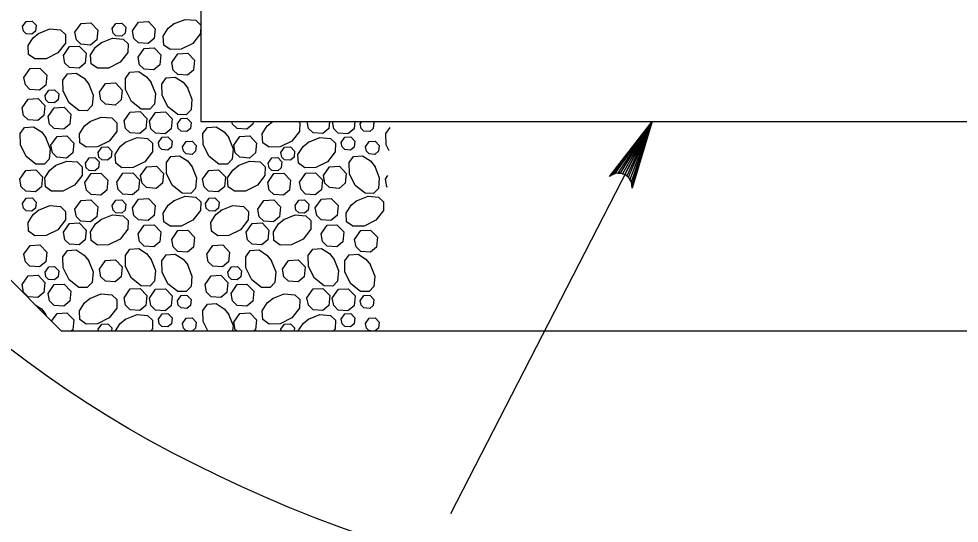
# Model space of a CAD drawing. Extents: x 636530 to 644067, y 294168 to 299122.
# Drawn here: x 640220.98 to 640262.1, y 294248.76 to 294270.8 of the extents above; entities that cross this region are included whole.
import ezdxf

# ---------------------------------------------------------------- set-up
doc = ezdxf.new("R2010")
doc.units = 0
doc.layers.add('1', color=7, linetype='Continuous')

msp = doc.modelspace()

# ---------------------------------------------------------------- linework, layer by layer
at = {"layer": '1'}
for p, q in [((640228.934, 294278.498), (640228.934, 294266.306)), ((640222.838, 294257.162), (640210.646, 294269.354)), ((640228.934, 294266.306), (640293.806, 294266.306)), ((640248.668, 294266.306), (640239.852, 294249.176)), ((640222.838, 294257.162), (640299.902, 294257.162))]:
    msp.add_line(p, q, dxfattribs=at)
for points in [[(640221.142, 294270.455), (640221.303, 294270.684), (640221.561, 294270.699), (640221.74, 294270.513), (640221.714, 294270.253), (640221.555, 294270.121), (640221.3, 294270.139), (640221.181, 294270.255), (640221.142, 294270.455)], [(640223.432, 294270.209), (640223.701, 294270.592), (640224.13, 294270.616), (640224.429, 294270.307), (640224.385, 294269.873), (640224.12, 294269.652), (640223.696, 294269.683), (640223.497, 294269.877), (640223.432, 294270.209)], [(640225.063, 294270.366), (640225.225, 294270.596), (640225.482, 294270.611), (640225.662, 294270.425), (640225.636, 294270.165), (640225.477, 294270.032), (640225.222, 294270.051), (640225.102, 294270.167), (640225.064, 294270.366)], [(640225.945, 294270.267), (640226.214, 294270.65), (640226.643, 294270.674), (640226.941, 294270.365), (640226.898, 294269.931), (640226.633, 294269.711), (640226.209, 294269.741), (640226.01, 294269.935), (640225.945, 294270.267)], [(640228.934, 294270.524), (640228.927, 294270.149), (640228.594, 294269.723), (640228.079, 294269.465), (640227.593, 294269.457), (640227.32, 294269.651), (640227.294, 294270.037), (640227.516, 294270.383), (640227.77, 294270.586)], [(640227.749, 294270.573), (640228.252, 294270.772), (640228.714, 294270.733), (640228.934, 294270.524)], [(640221.839, 294270.16), (640222.342, 294270.359), (640222.804, 294270.32), (640223.023, 294270.111), (640223.016, 294269.736), (640222.683, 294269.31), (640222.168, 294269.052), (640221.682, 294269.044), (640221.409, 294269.238), (640221.383, 294269.624), (640221.605, 294269.97), (640221.859, 294270.173)], [(640224.572, 294269.753), (640225.075, 294269.953), (640225.537, 294269.913), (640225.756, 294269.704), (640225.749, 294269.329), (640225.416, 294268.903), (640224.901, 294268.645), (640224.415, 294268.637), (640224.142, 294268.831), (640224.116, 294269.218), (640224.338, 294269.564), (640224.592, 294269.766)], [(640222.926, 294269.197), (640223.195, 294269.58), (640223.624, 294269.604), (640223.923, 294269.295), (640223.879, 294268.861), (640223.614, 294268.64), (640223.19, 294268.671), (640222.991, 294268.865), (640222.926, 294269.197)], [(640226.198, 294269.122), (640226.467, 294269.505), (640226.896, 294269.529), (640227.194, 294269.22), (640227.151, 294268.786), (640226.886, 294268.565), (640226.462, 294268.596), (640226.263, 294268.789), (640226.198, 294269.122)], [(640227.668, 294268.888), (640227.937, 294269.27), (640228.366, 294269.295), (640228.665, 294268.985), (640228.621, 294268.552), (640228.356, 294268.331), (640227.932, 294268.362), (640227.733, 294268.555), (640227.668, 294268.888)], [(640221.201, 294268.237), (640221.47, 294268.62), (640221.9, 294268.644), (640222.198, 294268.335), (640222.155, 294267.901), (640221.89, 294267.681), (640221.466, 294267.711), (640221.266, 294267.905), (640221.202, 294268.237)], [(640224.024, 294267.967), (640224.224, 294267.464), (640224.184, 294267.002), (640223.975, 294266.782), (640223.6, 294266.789), (640223.174, 294267.123), (640222.916, 294267.638), (640222.908, 294268.123), (640223.102, 294268.397), (640223.489, 294268.422), (640223.835, 294268.201), (640224.037, 294267.947)], [(640226.757, 294268.032), (640226.957, 294267.529), (640226.917, 294267.067), (640226.708, 294266.847), (640226.333, 294266.854), (640225.907, 294267.188), (640225.649, 294267.703), (640225.641, 294268.188), (640225.835, 294268.462), (640226.222, 294268.488), (640226.568, 294268.266), (640226.77, 294268.012)], [(640228.352, 294267.788), (640228.551, 294267.285), (640228.511, 294266.823), (640228.302, 294266.603), (640227.927, 294266.61), (640227.501, 294266.944), (640227.244, 294267.459), (640227.235, 294267.944), (640227.429, 294268.218), (640227.816, 294268.244), (640228.162, 294268.022), (640228.365, 294267.768)], [(640222.125, 294267.453), (640222.287, 294267.683), (640222.544, 294267.698), (640222.723, 294267.512), (640222.698, 294267.252), (640222.538, 294267.119), (640222.284, 294267.138), (640222.164, 294267.254), (640222.126, 294267.453)], [(640224.507, 294267.587), (640224.776, 294267.969), (640225.206, 294267.994), (640225.504, 294267.684), (640225.461, 294267.251), (640225.196, 294267.03), (640224.772, 294267.061), (640224.572, 294267.254), (640224.508, 294267.587)], [(640221.126, 294266.909), (640221.395, 294267.291), (640221.824, 294267.316), (640222.123, 294267.007), (640222.08, 294266.573), (640221.814, 294266.352), (640221.39, 294266.383), (640221.191, 294266.576), (640221.126, 294266.909)], [(640222.262, 294266.529), (640222.531, 294266.912), (640222.961, 294266.936), (640223.259, 294266.627), (640223.216, 294266.193), (640222.951, 294265.972), (640222.527, 294266.003), (640222.327, 294266.197), (640222.263, 294266.529)], [(640224.084, 294266.305), (640224.587, 294266.504), (640225.049, 294266.464), (640225.268, 294266.255), (640225.261, 294265.88), (640224.928, 294265.454), (640224.413, 294265.197), (640223.927, 294265.188), (640223.654, 294265.382), (640223.628, 294265.769), (640223.85, 294266.115), (640224.104, 294266.317)], [(640225.584, 294266.34), (640225.852, 294266.722), (640226.282, 294266.747), (640226.58, 294266.437), (640226.537, 294266.004), (640226.272, 294265.783), (640225.848, 294265.814), (640225.649, 294266.007), (640225.584, 294266.339)], [(640226.69, 294266.323), (640226.959, 294266.706), (640227.388, 294266.73), (640227.687, 294266.421), (640227.643, 294265.987), (640227.378, 294265.767), (640226.954, 294265.797), (640226.755, 294265.991), (640226.69, 294266.323)], [(640227.913, 294266.205), (640228.075, 294266.435), (640228.332, 294266.449), (640228.511, 294266.264), (640228.485, 294266.004), (640228.326, 294265.871), (640228.072, 294265.89), (640227.952, 294266.006), (640227.913, 294266.205)], [(640222.153, 294265.625), (640222.353, 294265.122), (640222.313, 294264.659), (640222.104, 294264.44), (640221.729, 294264.447), (640221.303, 294264.78), (640221.046, 294265.295), (640221.037, 294265.781), (640221.231, 294266.054), (640221.618, 294266.08), (640221.964, 294265.858), (640222.166, 294265.604)], [(640230.149, 294265.625), (640230.348, 294265.122), (640230.308, 294264.659), (640230.1, 294264.44), (640229.725, 294264.447), (640229.298, 294264.78), (640229.041, 294265.295), (640229.032, 294265.781), (640229.227, 294266.054), (640229.613, 294266.08), (640229.959, 294265.858), (640230.162, 294265.604)], [(640231.223, 294266.306), (640231.211, 294266.193), (640230.946, 294265.972), (640230.522, 294266.003), (640230.323, 294266.197), (640230.301, 294266.306)], [(640233.21, 294266.306), (640233.264, 294266.255), (640233.257, 294265.88), (640232.923, 294265.454), (640232.408, 294265.197), (640231.923, 294265.188), (640231.649, 294265.382), (640231.624, 294265.769), (640231.845, 294266.115), (640232.085, 294266.306)], [(640232.079, 294266.305), (640232.083, 294266.306)], [(640234.562, 294266.306), (640234.532, 294266.004), (640234.267, 294265.783), (640233.843, 294265.814), (640233.644, 294266.007), (640233.586, 294266.306)], [(640235.671, 294266.306), (640235.639, 294265.987), (640235.373, 294265.767), (640234.95, 294265.797), (640234.75, 294265.991), (640234.689, 294266.306)], [(640235.909, 294266.205), (640235.98, 294266.306)], [(640236.466, 294266.306), (640236.507, 294266.264), (640236.481, 294266.004), (640236.322, 294265.871), (640236.067, 294265.89), (640235.948, 294266.006), (640235.909, 294266.205)], [(640237.169, 294265.029), (640237.036, 294265.295), (640237.028, 294265.781), (640237.218, 294266.048)], [(640248.668, 294266.306), (640247.8, 294263.398), (640247.782, 294263.537), (640247.764, 294263.676), (640247.702, 294263.774), (640247.64, 294263.872), (640247.559, 294263.933), (640247.478, 294263.994), (640247.381, 294264.025), (640247.284, 294264.056), (640247.168, 294264.049), (640247.052, 294264.042), (640246.929, 294263.976), (640246.806, 294263.91), (640248.668, 294266.306), (640246.929, 294263.976), (640247.052, 294264.042), (640248.668, 294266.306), (640247.168, 294264.049), (640247.284, 294264.056), (640248.668, 294266.306), (640247.381, 294264.025), (640247.478, 294263.994), (640248.668, 294266.306), (640247.559, 294263.933), (640247.64, 294263.872), (640248.668, 294266.306), (640247.702, 294263.774), (640247.764, 294263.676), (640248.668, 294266.306), (640247.782, 294263.537)], [(640222.382, 294265.271), (640222.651, 294265.653), (640223.08, 294265.678), (640223.379, 294265.368), (640223.336, 294264.935), (640223.07, 294264.714), (640222.646, 294264.745), (640222.447, 294264.938), (640222.382, 294265.271)], [(640227.081, 294265.398), (640227.242, 294265.628), (640227.5, 294265.642), (640227.679, 294265.457), (640227.653, 294265.196), (640227.494, 294265.064), (640227.24, 294265.083), (640227.12, 294265.199), (640227.081, 294265.398)], [(640230.377, 294265.271), (640230.646, 294265.653), (640231.076, 294265.678), (640231.374, 294265.368), (640231.331, 294264.935), (640231.066, 294264.714), (640230.642, 294264.745), (640230.442, 294264.938), (640230.378, 294265.271)], [(640235.076, 294265.398), (640235.238, 294265.628), (640235.495, 294265.642), (640235.674, 294265.457), (640235.649, 294265.196), (640235.489, 294265.064), (640235.235, 294265.083), (640235.115, 294265.199), (640235.077, 294265.398)], [(640225.644, 294265.406), (640226.147, 294265.605), (640226.609, 294265.565), (640226.829, 294265.357), (640226.822, 294264.982), (640226.489, 294264.555), (640225.974, 294264.298), (640225.488, 294264.289), (640225.215, 294264.484), (640225.189, 294264.87), (640225.411, 294265.216), (640225.665, 294265.419)], [(640228.14, 294265.209), (640228.302, 294265.438), (640228.559, 294265.453), (640228.738, 294265.267), (640228.712, 294265.007), (640228.553, 294264.875), (640228.299, 294264.893), (640228.179, 294265.009), (640228.14, 294265.209)], [(640233.64, 294265.406), (640234.143, 294265.605), (640234.605, 294265.565), (640234.825, 294265.357), (640234.818, 294264.982), (640234.484, 294264.555), (640233.969, 294264.298), (640233.484, 294264.289), (640233.21, 294264.484), (640233.184, 294264.87), (640233.406, 294265.216), (640233.66, 294265.419)], [(640236.136, 294265.209), (640236.297, 294265.438), (640236.555, 294265.453), (640236.734, 294265.267), (640236.708, 294265.007), (640236.549, 294264.875), (640236.294, 294264.893), (640236.175, 294265.009), (640236.136, 294265.209)], [(640224.446, 294264.957), (640224.607, 294265.186), (640224.865, 294265.201), (640225.044, 294265.015), (640225.018, 294264.755), (640224.859, 294264.623), (640224.604, 294264.641), (640224.485, 294264.757), (640224.446, 294264.957)], [(640228.547, 294264.356), (640228.746, 294263.853), (640228.706, 294263.39), (640228.497, 294263.171), (640228.122, 294263.178), (640227.696, 294263.511), (640227.439, 294264.026), (640227.43, 294264.512), (640227.624, 294264.785), (640228.011, 294264.811), (640228.357, 294264.589), (640228.56, 294264.335)], [(640232.441, 294264.957), (640232.602, 294265.186), (640232.86, 294265.201), (640233.039, 294265.015), (640233.013, 294264.755), (640232.854, 294264.623), (640232.6, 294264.641), (640232.48, 294264.757), (640232.441, 294264.957)], [(640236.542, 294264.356), (640236.742, 294263.853), (640236.702, 294263.39), (640236.493, 294263.171), (640236.118, 294263.178), (640235.692, 294263.511), (640235.434, 294264.026), (640235.426, 294264.512), (640235.62, 294264.785), (640236.007, 294264.811), (640236.352, 294264.589), (640236.555, 294264.335)], [(640222.57, 294264.381), (640223.073, 294264.581), (640223.535, 294264.541), (640223.755, 294264.332), (640223.748, 294263.957), (640223.414, 294263.531), (640222.899, 294263.273), (640222.414, 294263.265), (640222.141, 294263.459), (640222.115, 294263.846), (640222.336, 294264.191), (640222.59, 294264.394)], [(640223.891, 294264.49), (640224.052, 294264.72), (640224.31, 294264.734), (640224.489, 294264.549), (640224.463, 294264.289), (640224.304, 294264.156), (640224.049, 294264.175), (640223.93, 294264.291), (640223.891, 294264.49)], [(640230.565, 294264.381), (640231.069, 294264.581), (640231.531, 294264.541), (640231.75, 294264.332), (640231.743, 294263.957), (640231.41, 294263.531), (640230.895, 294263.273), (640230.409, 294263.265), (640230.136, 294263.459), (640230.11, 294263.846), (640230.332, 294264.191), (640230.586, 294264.394)], [(640231.886, 294264.49), (640232.048, 294264.72), (640232.305, 294264.734), (640232.484, 294264.549), (640232.458, 294264.289), (640232.299, 294264.156), (640232.045, 294264.175), (640231.925, 294264.291), (640231.886, 294264.49)], [(640221.019, 294263.791), (640221.288, 294264.174), (640221.718, 294264.198), (640222.016, 294263.889), (640221.973, 294263.455), (640221.708, 294263.235), (640221.284, 294263.265), (640221.084, 294263.459), (640221.02, 294263.791)], [(640223.873, 294263.65), (640224.142, 294264.032), (640224.571, 294264.057), (640224.87, 294263.747), (640224.826, 294263.313), (640224.561, 294263.093), (640224.137, 294263.124), (640223.938, 294263.317), (640223.873, 294263.649)], [(640225.26, 294263.665), (640225.529, 294264.048), (640225.959, 294264.072), (640226.257, 294263.763), (640226.214, 294263.329), (640225.949, 294263.109), (640225.525, 294263.139), (640225.325, 294263.333), (640225.261, 294263.665)], [(640226.303, 294263.946), (640226.572, 294264.328), (640227.001, 294264.353), (640227.3, 294264.043), (640227.257, 294263.61), (640226.991, 294263.389), (640226.568, 294263.42), (640226.368, 294263.613), (640226.303, 294263.946)], [(640229.015, 294263.791), (640229.284, 294264.174), (640229.713, 294264.198), (640230.011, 294263.889), (640229.968, 294263.455), (640229.703, 294263.235), (640229.279, 294263.265), (640229.08, 294263.459), (640229.015, 294263.791)], [(640231.868, 294263.65), (640232.137, 294264.032), (640232.567, 294264.057), (640232.865, 294263.747), (640232.822, 294263.313), (640232.557, 294263.093), (640232.133, 294263.124), (640231.933, 294263.317), (640231.869, 294263.649)], [(640233.256, 294263.665), (640233.525, 294264.048), (640233.954, 294264.072), (640234.252, 294263.763), (640234.209, 294263.329), (640233.944, 294263.109), (640233.52, 294263.139), (640233.321, 294263.333), (640233.256, 294263.665)], [(640234.299, 294263.946), (640234.567, 294264.328), (640234.997, 294264.353), (640235.295, 294264.043), (640235.252, 294263.61), (640234.987, 294263.389), (640234.563, 294263.42), (640234.364, 294263.613), (640234.299, 294263.946)], [(640237.01, 294263.791), (640237.118, 294263.945)], [(640237.094, 294263.441), (640237.075, 294263.459), (640237.01, 294263.791)], [(640221.142, 294262.729), (640221.303, 294262.958), (640221.561, 294262.973), (640221.74, 294262.787), (640221.714, 294262.527), (640221.555, 294262.395), (640221.3, 294262.413), (640221.181, 294262.529), (640221.142, 294262.729)], [(640223.432, 294262.483), (640223.701, 294262.866), (640224.13, 294262.89), (640224.429, 294262.581), (640224.385, 294262.147), (640224.12, 294261.927), (640223.696, 294261.957), (640223.497, 294262.151), (640223.432, 294262.483)], [(640225.063, 294262.641), (640225.225, 294262.87), (640225.482, 294262.885), (640225.662, 294262.699), (640225.636, 294262.439), (640225.477, 294262.307), (640225.222, 294262.325), (640225.102, 294262.441), (640225.064, 294262.64)], [(640225.945, 294262.541), (640226.214, 294262.924), (640226.643, 294262.948), (640226.941, 294262.639), (640226.898, 294262.205), (640226.633, 294261.985), (640226.209, 294262.015), (640226.01, 294262.209), (640225.945, 294262.541)], [(640227.749, 294262.847), (640228.252, 294263.047), (640228.714, 294263.007), (640228.934, 294262.798), (640228.927, 294262.423), (640228.594, 294261.997), (640228.079, 294261.739), (640227.593, 294261.731), (640227.32, 294261.925), (640227.294, 294262.312), (640227.516, 294262.658), (640227.77, 294262.86)], [(640229.137, 294262.729), (640229.299, 294262.958), (640229.556, 294262.973), (640229.735, 294262.787), (640229.709, 294262.527), (640229.55, 294262.395), (640229.296, 294262.413), (640229.176, 294262.529), (640229.137, 294262.729)], [(640231.427, 294262.483), (640231.696, 294262.866), (640232.125, 294262.89), (640232.424, 294262.581), (640232.381, 294262.147), (640232.116, 294261.927), (640231.692, 294261.957), (640231.492, 294262.151), (640231.427, 294262.483)], [(640233.059, 294262.641), (640233.22, 294262.87), (640233.478, 294262.885), (640233.657, 294262.699), (640233.631, 294262.439), (640233.472, 294262.307), (640233.217, 294262.325), (640233.098, 294262.441), (640233.059, 294262.64)], [(640233.94, 294262.541), (640234.209, 294262.924), (640234.638, 294262.948), (640234.937, 294262.639), (640234.894, 294262.205), (640234.628, 294261.985), (640234.205, 294262.015), (640234.005, 294262.209), (640233.94, 294262.541)], [(640235.745, 294262.847), (640236.248, 294263.047), (640236.71, 294263.007), (640236.929, 294262.798), (640236.923, 294262.423), (640236.589, 294261.997), (640236.074, 294261.739), (640235.588, 294261.731), (640235.315, 294261.925), (640235.289, 294262.312), (640235.511, 294262.658), (640235.765, 294262.86)], [(640221.839, 294262.434), (640222.342, 294262.634), (640222.804, 294262.594), (640223.023, 294262.385), (640223.016, 294262.01), (640222.683, 294261.584), (640222.168, 294261.326), (640221.682, 294261.318), (640221.409, 294261.512), (640221.383, 294261.899), (640221.605, 294262.245), (640221.859, 294262.447)], [(640229.834, 294262.434), (640230.337, 294262.634), (640230.799, 294262.594), (640231.019, 294262.385), (640231.012, 294262.01), (640230.678, 294261.584), (640230.163, 294261.326), (640229.678, 294261.318), (640229.405, 294261.512), (640229.379, 294261.899), (640229.6, 294262.245), (640229.854, 294262.447)], [(640224.572, 294262.028), (640225.075, 294262.227), (640225.537, 294262.187), (640225.756, 294261.978), (640225.749, 294261.603), (640225.416, 294261.177), (640224.901, 294260.92), (640224.415, 294260.911), (640224.142, 294261.105), (640224.116, 294261.492), (640224.338, 294261.838), (640224.592, 294262.04)], [(640232.567, 294262.028), (640233.07, 294262.227), (640233.532, 294262.187), (640233.752, 294261.978), (640233.745, 294261.603), (640233.411, 294261.177), (640232.896, 294260.92), (640232.411, 294260.911), (640232.137, 294261.105), (640232.112, 294261.492), (640232.333, 294261.838), (640232.587, 294262.04)], [(640222.926, 294261.471), (640223.195, 294261.854), (640223.624, 294261.878), (640223.923, 294261.569), (640223.879, 294261.135), (640223.614, 294260.915), (640223.19, 294260.945), (640222.991, 294261.139), (640222.926, 294261.471)], [(640226.198, 294261.396), (640226.467, 294261.779), (640226.896, 294261.803), (640227.194, 294261.494), (640227.151, 294261.06), (640226.886, 294260.84), (640226.462, 294260.87), (640226.263, 294261.064), (640226.198, 294261.396)], [(640227.668, 294261.162), (640227.937, 294261.544), (640228.366, 294261.569), (640228.665, 294261.26), (640228.621, 294260.826), (640228.356, 294260.605), (640227.932, 294260.636), (640227.733, 294260.829), (640227.668, 294261.162)], [(640230.921, 294261.471), (640231.19, 294261.854), (640231.619, 294261.878), (640231.918, 294261.569), (640231.875, 294261.135), (640231.61, 294260.915), (640231.186, 294260.945), (640230.986, 294261.139), (640230.921, 294261.471)], [(640234.193, 294261.396), (640234.462, 294261.779), (640234.891, 294261.803), (640235.19, 294261.494), (640235.147, 294261.06), (640234.881, 294260.84), (640234.458, 294260.87), (640234.258, 294261.064), (640234.193, 294261.396)], [(640235.663, 294261.162), (640235.932, 294261.544), (640236.362, 294261.569), (640236.66, 294261.26), (640236.617, 294260.826), (640236.352, 294260.605), (640235.928, 294260.636), (640235.728, 294260.829), (640235.664, 294261.162)], [(640221.201, 294260.511), (640221.47, 294260.894), (640221.9, 294260.918), (640222.198, 294260.609), (640222.155, 294260.175), (640221.89, 294259.955), (640221.466, 294259.985), (640221.266, 294260.179), (640221.202, 294260.511)], [(640224.024, 294260.241), (640224.224, 294259.738), (640224.184, 294259.276), (640223.975, 294259.056), (640223.6, 294259.064), (640223.174, 294259.397), (640222.916, 294259.912), (640222.908, 294260.398), (640223.102, 294260.671), (640223.489, 294260.697), (640223.835, 294260.475), (640224.037, 294260.221)], [(640226.757, 294260.306), (640226.957, 294259.803), (640226.917, 294259.341), (640226.708, 294259.122), (640226.333, 294259.129), (640225.907, 294259.462), (640225.649, 294259.977), (640225.641, 294260.463), (640225.835, 294260.736), (640226.222, 294260.762), (640226.568, 294260.54), (640226.77, 294260.286)], [(640229.197, 294260.511), (640229.466, 294260.894), (640229.895, 294260.918), (640230.194, 294260.609), (640230.15, 294260.175), (640229.885, 294259.955), (640229.461, 294259.985), (640229.262, 294260.179), (640229.197, 294260.511)], [(640232.02, 294260.241), (640232.219, 294259.738), (640232.179, 294259.276), (640231.97, 294259.056), (640231.595, 294259.064), (640231.169, 294259.397), (640230.912, 294259.912), (640230.903, 294260.398), (640231.097, 294260.671), (640231.484, 294260.697), (640231.83, 294260.475), (640232.033, 294260.221)], [(640234.753, 294260.306), (640234.952, 294259.803), (640234.912, 294259.341), (640234.703, 294259.122), (640234.328, 294259.129), (640233.902, 294259.462), (640233.645, 294259.977), (640233.636, 294260.463), (640233.83, 294260.736), (640234.217, 294260.762), (640234.563, 294260.54), (640234.766, 294260.286)], [(640228.352, 294260.062), (640228.551, 294259.559), (640228.511, 294259.097), (640228.302, 294258.878), (640227.927, 294258.885), (640227.501, 294259.218), (640227.244, 294259.733), (640227.235, 294260.219), (640227.429, 294260.492), (640227.816, 294260.518), (640228.162, 294260.296), (640228.365, 294260.042)], [(640236.347, 294260.062), (640236.546, 294259.559), (640236.507, 294259.097), (640236.298, 294258.878), (640235.923, 294258.885), (640235.497, 294259.218), (640235.239, 294259.733), (640235.231, 294260.219), (640235.425, 294260.492), (640235.811, 294260.518), (640236.157, 294260.296), (640236.36, 294260.042)], [(640222.125, 294259.728), (640222.287, 294259.957), (640222.544, 294259.972), (640222.723, 294259.786), (640222.698, 294259.526), (640222.538, 294259.394), (640222.284, 294259.412), (640222.164, 294259.528), (640222.126, 294259.728)], [(640224.507, 294259.861), (640224.776, 294260.243), (640225.206, 294260.268), (640225.504, 294259.958), (640225.461, 294259.525), (640225.196, 294259.304), (640224.772, 294259.335), (640224.572, 294259.528), (640224.508, 294259.861)], [(640230.121, 294259.728), (640230.282, 294259.957), (640230.54, 294259.972), (640230.719, 294259.786), (640230.693, 294259.526), (640230.534, 294259.394), (640230.279, 294259.412), (640230.16, 294259.528), (640230.121, 294259.728)], [(640232.503, 294259.861), (640232.772, 294260.243), (640233.201, 294260.268), (640233.5, 294259.958), (640233.456, 294259.525), (640233.191, 294259.304), (640232.767, 294259.335), (640232.568, 294259.528), (640232.503, 294259.861)], [(640221.126, 294259.183), (640221.395, 294259.566), (640221.824, 294259.59), (640222.123, 294259.281), (640222.08, 294258.847), (640221.814, 294258.626), (640221.39, 294258.657), (640221.191, 294258.851), (640221.126, 294259.183)], [(640229.122, 294259.183), (640229.39, 294259.566), (640229.82, 294259.59), (640230.118, 294259.281), (640230.075, 294258.847), (640229.81, 294258.626), (640229.386, 294258.657), (640229.186, 294258.851), (640229.122, 294259.183)], [(640222.262, 294258.803), (640222.531, 294259.186), (640222.961, 294259.21), (640223.259, 294258.901), (640223.216, 294258.467), (640222.951, 294258.247), (640222.527, 294258.277), (640222.327, 294258.471), (640222.263, 294258.803)], [(640230.258, 294258.803), (640230.527, 294259.186), (640230.956, 294259.21), (640231.255, 294258.901), (640231.211, 294258.467), (640230.946, 294258.247), (640230.522, 294258.277), (640230.323, 294258.471), (640230.258, 294258.803)], [(640224.084, 294258.579), (640224.587, 294258.778), (640225.049, 294258.738), (640225.268, 294258.529), (640225.261, 294258.154), (640224.928, 294257.728), (640224.413, 294257.471), (640223.927, 294257.462), (640223.654, 294257.656), (640223.628, 294258.043), (640223.85, 294258.389), (640224.104, 294258.592)], [(640225.584, 294258.614), (640225.852, 294258.996), (640226.282, 294259.021), (640226.58, 294258.711), (640226.537, 294258.278), (640226.272, 294258.057), (640225.848, 294258.088), (640225.649, 294258.281), (640225.584, 294258.614)], [(640226.69, 294258.597), (640226.959, 294258.98), (640227.388, 294259.005), (640227.687, 294258.695), (640227.643, 294258.261), (640227.378, 294258.041), (640226.954, 294258.072), (640226.755, 294258.265), (640226.69, 294258.597)], [(640227.913, 294258.479), (640228.075, 294258.709), (640228.332, 294258.724), (640228.511, 294258.538), (640228.485, 294258.278), (640228.326, 294258.145), (640228.072, 294258.164), (640227.952, 294258.28), (640227.913, 294258.479)], [(640232.079, 294258.579), (640232.582, 294258.778), (640233.044, 294258.738), (640233.264, 294258.529), (640233.257, 294258.154), (640232.923, 294257.728), (640232.408, 294257.471), (640231.923, 294257.462), (640231.649, 294257.656), (640231.624, 294258.043), (640231.845, 294258.389), (640232.099, 294258.592)], [(640233.579, 294258.614), (640233.848, 294258.996), (640234.277, 294259.021), (640234.576, 294258.711), (640234.532, 294258.278), (640234.267, 294258.057), (640233.843, 294258.088), (640233.644, 294258.281), (640233.579, 294258.614)], [(640234.685, 294258.597), (640234.954, 294258.98), (640235.383, 294259.005), (640235.682, 294258.695), (640235.639, 294258.261), (640235.373, 294258.041), (640234.95, 294258.072), (640234.75, 294258.265), (640234.685, 294258.597)], [(640235.909, 294258.479), (640236.07, 294258.709), (640236.328, 294258.724), (640236.507, 294258.538), (640236.481, 294258.278), (640236.322, 294258.145), (640236.067, 294258.164), (640235.948, 294258.28), (640235.909, 294258.479)], [(640221.696, 294258.304), (640221.964, 294258.132), (640222.166, 294257.878)], [(640229.244, 294257.162), (640229.041, 294257.569), (640229.032, 294258.055), (640229.227, 294258.328), (640229.613, 294258.354), (640229.959, 294258.132), (640230.162, 294257.878)], [(640222.153, 294257.899), (640222.188, 294257.813)], [(640222.412, 294257.588), (640222.651, 294257.927), (640223.08, 294257.952), (640223.379, 294257.642), (640223.336, 294257.209), (640223.28, 294257.162)], [(640225.644, 294257.68), (640226.147, 294257.88), (640226.609, 294257.84), (640226.829, 294257.631), (640226.822, 294257.256), (640226.749, 294257.162)], [(640227.081, 294257.672), (640227.242, 294257.902), (640227.5, 294257.917), (640227.679, 294257.731), (640227.653, 294257.471), (640227.494, 294257.338), (640227.24, 294257.357), (640227.12, 294257.473), (640227.081, 294257.672)], [(640230.149, 294257.899), (640230.348, 294257.396), (640230.328, 294257.162)], [(640230.377, 294257.545), (640230.646, 294257.927), (640231.076, 294257.952), (640231.374, 294257.642), (640231.331, 294257.209), (640231.275, 294257.162)], [(640233.64, 294257.68), (640234.143, 294257.88), (640234.605, 294257.84), (640234.825, 294257.631), (640234.818, 294257.256), (640234.744, 294257.162)], [(640235.076, 294257.672), (640235.238, 294257.902), (640235.495, 294257.917), (640235.674, 294257.731), (640235.649, 294257.471), (640235.489, 294257.338), (640235.235, 294257.357), (640235.115, 294257.473), (640235.077, 294257.672)], [(640224.446, 294257.231), (640224.607, 294257.461), (640224.865, 294257.475), (640225.044, 294257.29), (640225.031, 294257.162)], [(640225.2, 294257.162), (640225.411, 294257.49), (640225.665, 294257.693)], [(640228.14, 294257.483), (640228.302, 294257.713), (640228.559, 294257.727), (640228.738, 294257.542), (640228.712, 294257.282), (640228.569, 294257.162)], [(640228.374, 294257.162), (640228.299, 294257.168), (640228.179, 294257.284), (640228.14, 294257.483)], [(640230.494, 294257.162), (640230.442, 294257.212), (640230.378, 294257.545)], [(640232.441, 294257.231), (640232.602, 294257.461), (640232.86, 294257.475), (640233.039, 294257.29), (640233.026, 294257.162)], [(640233.196, 294257.162), (640233.406, 294257.49), (640233.66, 294257.693)], [(640236.136, 294257.483), (640236.297, 294257.713), (640236.555, 294257.727), (640236.734, 294257.542), (640236.708, 294257.282), (640236.564, 294257.162)], [(640236.369, 294257.162), (640236.294, 294257.168), (640236.175, 294257.284), (640236.136, 294257.483)], [(640224.459, 294257.162), (640224.446, 294257.231)], [(640232.455, 294257.162), (640232.441, 294257.231)]]:
    msp.add_lwpolyline(points, dxfattribs=at)
msp.add_ellipse((640261.287, 294277.911), major_axis=(-52.785, 0), ratio=0.640369, dxfattribs=at)

doc.saveas('drawing.dxf')
